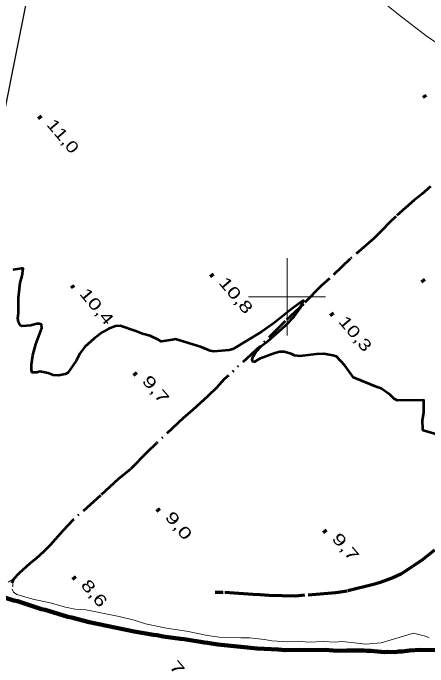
# Model space of a CAD drawing. Extents: x 386081 to 389416, y 5130568 to 5134082.
# Drawn here: x 387329 to 387436.5, y 5132704.2 to 5132873.4 of the extents above; entities that cross this region are included whole.
import ezdxf
from ezdxf.enums import TextEntityAlignment as Align

# ---------------------------------------------------------------- set-up
doc = ezdxf.new("R2010")
doc.units = 0
doc.header["$LTSCALE"] = 1.2
doc.linetypes.add('DASH_DOUBLE_DOT', pattern=[9.2, 5, -1.2, 0.3, -1.2, 0.3, -1.2])
doc.linetypes.add('LONG_DASHED', pattern=[7.5, 6, -1.5])
for name, color, linetype, lineweight in [('1', 7, 'Continuous', 53), ('2', 7, 'Continuous', 13), ('22', 7, 'Continuous', 13), ('3', 7, 'Continuous', 140), ('36', 7, 'Continuous', 13), ('4', 7, 'DASH_DOUBLE_DOT', 53), ('61', 7, 'Continuous', 13)]:
    doc.layers.add(name, color=color, linetype=linetype, lineweight=lineweight)

msp = doc.modelspace()

# ---------------------------------------------------------------- linework, layer by layer
at = {"layer": '1'}
for points in [[(387338.18, 5132780.22), (387336, 5132780.65), (387335.24, 5132780.44), (387334.01, 5132780.42), (387333.81, 5132781), (387333.79, 5132782.46), (387334.18, 5132784.91), (387334.95, 5132787.7), (387336.46, 5132791.9), (387336.4, 5132792.8), (387335.92, 5132793), (387335.16, 5132792.97), (387333.67, 5132792.55), (387331.38, 5132792.38), (387330.81, 5132792.71), (387330.47, 5132793.3), (387330.29, 5132794.46), (387330.42, 5132795.76), (387330.48, 5132799.69), (387330.89, 5132803.62), (387331.42, 5132805.38), (387331.67, 5132807.32), (387331.22, 5132807.32), (387328.96, 5132806.94)], [(387440.04, 5132764.04), (387435.26, 5132765.4), (387435.17, 5132765.87), (387435.12, 5132767.98), (387435.46, 5132770.18), (387435.46, 5132773.26), (387428.63, 5132773.16), (387427.75, 5132773.58), (387426.75, 5132774.59), (387424.34, 5132776.3), (387423.33, 5132776.62), (387417.23, 5132779.09), (387414.96, 5132782.24), (387412.79, 5132784.53), (387411.9, 5132784.83), (387409.56, 5132785.23), (387407.62, 5132785.13), (387403.34, 5132784.63), (387401.91, 5132784.78), (387401.03, 5132785.24), (387399.29, 5132785.74), (387398.15, 5132785.76), (387396.83, 5132785.38), (387392.91, 5132783.94), (387391.61, 5132783.13), (387391.09, 5132783.23), (387390.94, 5132783.73), (387391.19, 5132784.58), (387392.01, 5132785.86), (387393.38, 5132787.28), (387395.03, 5132788.55), (387399.52, 5132792.46), (387401.87, 5132794.93), (387403.38, 5132797.01), (387404.29, 5132799), (387403.61, 5132798.62), (387400.86, 5132796.62), (387396.6, 5132793.13), (387393.37, 5132790.93), (387385.98, 5132786.41), (387384.98, 5132786.21), (387381.03, 5132785.8), (387380.13, 5132786.03), (387377.82, 5132786.93), (387371.14, 5132789.04), (387370.38, 5132788.82), (387367.37, 5132788.42), (387366.69, 5132788.86), (387364.58, 5132789.86), (387362.61, 5132790.37), (387360.88, 5132791.13), (387356.8, 5132792.46), (387355.6, 5132792.36), (387353.8, 5132791.73), (387352.25, 5132790.86), (387350.04, 5132789.23), (387347.66, 5132787.04), (387346.3, 5132785.28), (387345.35, 5132783.46), (387343.23, 5132780.28), (387342.52, 5132779.94), (387340.85, 5132779.63), (387339.41, 5132779.74), (387338.18, 5132780.22)]]:
    msp.add_lwpolyline(points, dxfattribs=at)
at = {"layer": '2'}
for points in [[(387466.68, 5132854.29), (387466.75, 5132854.84), (387466.38, 5132855.33), (387465.52, 5132856.18), (387464.47, 5132856.6), (387463.37, 5132856.48), (387461.53, 5132855.61), (387459.63, 5132853.95), (387457.78, 5132853.45), (387457.11, 5132853.63), (387454.35, 5132855.64), (387451.27, 5132858.33), (387447.34, 5132861.5), (387446.36, 5132862.11), (387444.03, 5132863.32), (387441.2, 5132864.29), (387439.79, 5132864.96), (387436.41, 5132867.21), (387428.85, 5132873), (387424, 5132876.97)], [(387328.96, 5132724.97), (387329.09, 5132726.98), (387327.74, 5132726.13)], [(387412.34, 5132710.66), (387409.54, 5132710.79), (387405.68, 5132710.63), (387402.84, 5132710.88), (387400.2, 5132710.76), (387396.1, 5132710.98), (387394.2, 5132711.38), (387390.25, 5132711.8), (387388, 5132711.74), (387382.39, 5132711.94), (387379.37, 5132712.4), (387374, 5132713.51), (387368.82, 5132714.26), (387363.36, 5132715.4), (387360.45, 5132716.34), (387356.53, 5132717.29), (387347.9, 5132719), (387345.13, 5132719.18), (387342.59, 5132719.7), (387338.66, 5132720.82), (387334.2, 5132721.76), (387330.06, 5132722.97), (387329.16, 5132723.57), (387328.79, 5132724.33)], [(387436.77, 5132711.8), (387435.87, 5132712.16), (387432.78, 5132713), (387424.36, 5132710.45), (387420.31, 5132710.09), (387418.93, 5132710.34), (387414.31, 5132710.8), (387412.34, 5132710.66)]]:
    msp.add_lwpolyline(points, dxfattribs=at)
at = {"layer": '22', "linetype": 'LONG_DASHED', "lineweight": 70}
msp.add_lwpolyline([(387438.18, 5132734.44), (387434.83, 5132731.77), (387429.48, 5132728.24), (387427.38, 5132727.25), (387424.12, 5132726.06), (387422.71, 5132725.63), (387415.57, 5132723.87), (387412.67, 5132723.42), (387404.55, 5132722.77), (387402.21, 5132722.51), (387395.29, 5132722.74), (387393.01, 5132722.91), (387391.1, 5132722.96), (387383.49, 5132723.51), (387381.42, 5132723.48)], dxfattribs=at)
at = {"layer": '3'}
for p, q in [((387435.39, 5132852.12), (387435.9, 5132851.51)), ((387335.72, 5132846.68), (387336.23, 5132846.07)), ((387380.27, 5132805.82), (387380.78, 5132805.21)), ((387434.99, 5132804.46), (387435.5, 5132803.85)), ((387344.23, 5132802.94), (387344.74, 5132802.33)), ((387411.32, 5132795.73), (387411.83, 5132795.12)), ((387360.42, 5132780.36), (387360.93, 5132779.75)), ((387366.37, 5132745.14), (387366.88, 5132744.53)), ((387409.57, 5132739.59), (387410.08, 5132738.98)), ((387344.59, 5132727.54), (387345.1, 5132726.93))]:
    msp.add_line(p, q, dxfattribs=at)
at = {"layer": '36', "lineweight": 25}
msp.add_lwpolyline([(387339.88, 5132913.57), (387325.97, 5132843.76), (387310.62, 5132763.9), (387297.35, 5132696.04), (387384.34, 5132667.8), (387460.24, 5132662.26), (387617.76, 5132650.47), (387656.65, 5132646.41), (387738.05, 5132640.04), (387768.02, 5132600.07)], dxfattribs=at)
at = {"layer": '4'}
msp.add_lwpolyline([(387437.11, 5132828.53), (387434.95, 5132826.5), (387432.92, 5132824.95), (387428.16, 5132820.76), (387426.44, 5132819.15), (387425.02, 5132817.61), (387422.44, 5132815.03), (387416.35, 5132809.83), (387411.02, 5132804.71), (387408.81, 5132802.86), (387404.22, 5132798.1), (387399.5, 5132793.71), (387392.94, 5132787.1), (387383.75, 5132778.68), (387381.72, 5132776.4), (387379.56, 5132774.36), (387375.51, 5132770.64), (387373.23, 5132768.72), (387366.1, 5132762.04), (387363.76, 5132759.81), (387359.45, 5132755.36), (387356.3, 5132752.83), (387351.68, 5132748.56), (387344.62, 5132742.28), (387341.9, 5132739.44), (387338.65, 5132735.78), (387336.92, 5132734.05), (387335.13, 5132732.37), (387333.34, 5132730.95), (387330.63, 5132728.47), (387329.14, 5132726.94), (387328.71, 5132725.89)], dxfattribs=at)
at = {"layer": '4', "linetype": 'Continuous', "lineweight": 90}
msp.add_lwpolyline([(387443.03, 5132708.61), (387434.59, 5132708.63), (387431.75, 5132708.49), (387429.78, 5132708.23), (387428.91, 5132708.23), (387427.93, 5132708.1), (387426.02, 5132708.15), (387425.22, 5132708.09), (387421.7, 5132708.37), (387420.72, 5132708.37), (387419.85, 5132708.49), (387415.48, 5132708.52), (387412.95, 5132708.45), (387409.87, 5132708.68), (387399.51, 5132708.62), (387397.72, 5132708.79), (387392.29, 5132709.01), (387388.03, 5132709.42), (387382.05, 5132710.06), (387379.4, 5132710.48), (387378.59, 5132710.53), (387373.35, 5132711.43), (387372.42, 5132711.48), (387367.92, 5132712.14), (387366.31, 5132712.5), (387365.39, 5132712.55), (387360.39, 5132713.45), (387348.72, 5132715.78), (387344.15, 5132716.99), (387343.23, 5132717.17), (387340.76, 5132718.02), (387337.36, 5132719.04), (387336.43, 5132719.22), (387330.2, 5132721.22), (387329.27, 5132721.4), (387323.96, 5132723.1)], dxfattribs=at)
at = {"layer": '61'}
for p, q in [((387400, 5132790), (387400, 5132810)), ((387390, 5132800), (387410, 5132800))]:
    msp.add_line(p, q, dxfattribs=at)

# ---------------------------------------------------------------- texts
at = {"layer": '3'}
for s, width, p in [('11,0   ', 1.3, (387337.55, 5132844.46)), ('10,8   ', 1.4, (387382.1, 5132803.6)), ('10,4   ', 1.4, (387346.06, 5132800.72)), ('10,3   ', 1.35, (387413.15, 5132793.51)), ('9,7    ', 1.45, (387362.25, 5132778.14)), ('9,0    ', 1.45, (387368.2, 5132742.92)), ('9,7    ', 1.45, (387411.4, 5132737.37)), ('8,6    ', 1.4, (387346.42, 5132725.32))]:
    msp.add_text(s, height=3, rotation=310.294, dxfattribs=dict(at, width=width)).set_placement(p)
at = {"layer": '3', "width": 1.55}
msp.add_text('    7,5', height=3, rotation=310.294, dxfattribs=at).set_placement((387369.829, 5132703.69), align=Align.CENTER)

doc.saveas('drawing.dxf')
